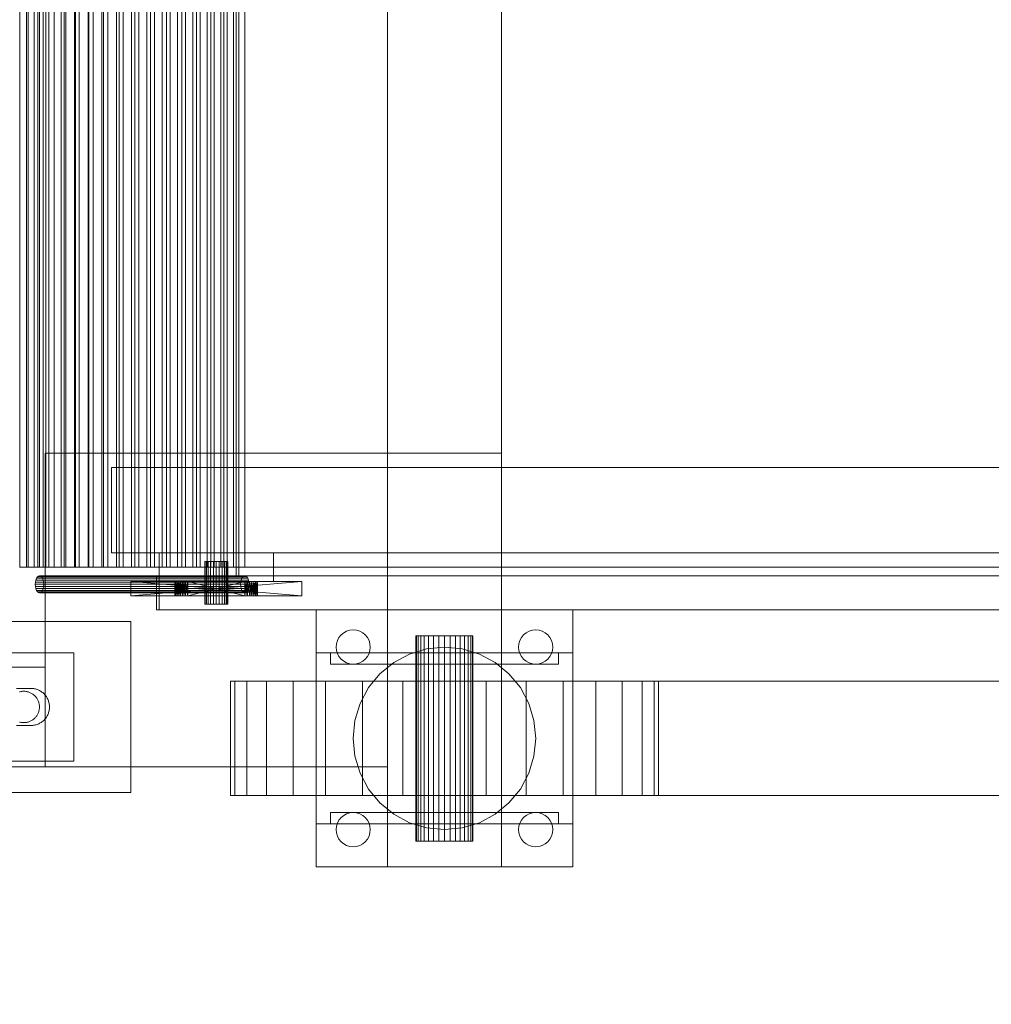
# Model space of a CAD drawing. Header units: millimetres. Extents: x -1970 to 61924, y -58230 to 6847.
# Tile 620 of 656: x 26801 to 27142, y -18333 to -17988. Entities that reach past the tile are written whole.
import ezdxf

# ---------------------------------------------------------------- set-up
doc = ezdxf.new("R2010")
doc.units = ezdxf.units.MM
for name, color, linetype, lineweight in [('COTAS_P', 1, 'Continuous', 0), ('superior_bajante_movil', 7, 'Continuous', 0), ('superior_C05', 7, 'Continuous', 0)]:
    doc.layers.add(name, color=color, linetype=linetype, lineweight=lineweight)
doc.dimstyles.new('R19_100', dxfattribs={"dimtxt": 250, "dimasz": 150, "dimexe": 150, "dimexo": 80, "dimgap": 100, "dimtad": 1, "dimtih": 1, "dimtoh": 1, "dimdsep": 46, "dimcen": 0.09, "dimadec": 0, "dimazin": 0, "dimtfac": 1, "dimtdec": 4, "dimtofl": 0, "dimtmove": 0, "dimatfit": 3, "dimfxl": 1, "dimtolj": 1, "dimtzin": 0, "dimarcsym": 0})

# ---------------------------------------------------------------- blocks, each defined once
blk = doc.blocks.new('DIM_R26_41')
at = {"layer": 'COTAS_P'}
for p, q in [((26795.07, -18305), (26795.07, -19205)), ((28805.07, -18305), (28805.07, -19205)), ((26795.07, -19205), (26945.07, -19160)), ((28805.07, -19205), (28655.07, -19160)), ((26795.07, -19205), (28805.07, -19205)), ((26795.07, -19205), (26945.07, -19250)), ((28805.07, -19205), (28655.07, -19250))]:
    blk.add_line(p, q, dxfattribs=at)
blk.add_text('2010 P', height=250, dxfattribs=at).set_placement((27800.07, -19105))

msp = doc.modelspace()

# ---------------------------------------------------------------- linework, layer by layer
at = {"layer": 'superior_bajante_movil'}
for p, q in [((26876.989, -17777), (26876.989, -18183)), ((26878.015, -18183), (26878.015, -17777)), ((26801.173, -17780), (26801.173, -18180)), ((26803.471, -17780), (26803.471, -18180)), ((26804.11, -18180), (26804.11, -17780)), ((26806.174, -18180), (26806.174, -17780)), ((26807.518, -18180), (26807.518, -17780)), ((26808.067, -18180), (26808.067, -17780)), ((26809.416, -18180), (26809.416, -17780)), ((26810.304, -17780), (26810.304, -18180)), ((26811.384, -18180), (26811.384, -17780)), ((26813.16, -18180), (26813.16, -17780)), ((26813.212, -17780), (26813.212, -18180)), ((26815.678, -18180), (26815.678, -17780)), ((26816.712, -17780), (26816.712, -18180)), ((26817.36, -18180), (26817.36, -17780)), ((26820.347, -18180), (26820.347, -17780)), ((26820.724, -17780), (26820.724, -18180)), ((26821.955, -18180), (26821.955, -17780)), ((26825.17, -17780), (26825.17, -18180)), ((26825.333, -18180), (26825.333, -17780)), ((26826.879, -18180), (26826.879, -17780)), ((26829.97, -17780), (26829.97, -18180)), ((26830.568, -18180), (26830.568, -17780)), ((26832.061, -18180), (26832.061, -17780)), ((26835.046, -17780), (26835.046, -18180)), ((26835.982, -18180), (26835.982, -17780)), ((26837.427, -18180), (26837.427, -17780)), ((26840.317, -17780), (26840.317, -18180)), ((26841.501, -18180), (26841.501, -17780)), ((26842.903, -18180), (26842.903, -17780)), ((26845.707, -17780), (26845.707, -18180)), ((26847.053, -18180), (26847.053, -17780)), ((26848.413, -18180), (26848.413, -17780)), ((26851.134, -17780), (26851.134, -18180)), ((26852.563, -18180), (26852.563, -17780)), ((26853.882, -18180), (26853.882, -17780)), ((26856.52, -17780), (26856.52, -18180)), ((26857.957, -18180), (26857.957, -17780)), ((26859.234, -18180), (26859.234, -17780)), ((26861.786, -17780), (26861.786, -18180)), ((26863.164, -18180), (26863.164, -17780)), ((26864.394, -18180), (26864.394, -17780)), ((26866.853, -17780), (26866.853, -18180)), ((26868.113, -18180), (26868.113, -17780)), ((26869.289, -18180), (26869.289, -17780)), ((26871.642, -17780), (26871.642, -18180)), ((26872.74, -18180), (26872.74, -17780)), ((26873.851, -18180), (26873.851, -17780)), ((26876.073, -17780), (26876.073, -18180)), ((26876.989, -18180), (26876.989, -17780)), ((26878.015, -17780), (26878.015, -18180)), ((26880.067, -18180), (26880.067, -17780)), ((26930.067, -18285), (26930.067, -17980)), ((26970.067, -17980), (26970.067, -18285)), ((26810.067, -18250), (26810.067, -18140)), ((26810.067, -18140), (26930.067, -18140)), ((26930.067, -18140), (26970.067, -18140)), ((26930.067, -18140), (26930.067, -18180)), ((26930.067, -18140), (26930.067, -18250)), ((26970.067, -18180), (26970.067, -18140)), ((28336.817, -18145), (26833.309, -18145)), ((26833.309, -18145), (26833.309, -18175)), ((26846.989, -18145), (26833.309, -18145)), ((26846.989, -18145), (28350.498, -18145)), ((26846.989, -18175), (26846.989, -18145)), ((26833.309, -18175), (28336.817, -18175)), ((26833.309, -18175), (26846.989, -18175)), ((28350.498, -18175), (26846.989, -18175)), ((26850.067, -18185), (26850.067, -18175)), ((26850.067, -18175), (26890.067, -18175)), ((26890.067, -18175), (26890.067, -18185)), ((26866.204, -18178), (26866.067, -18178)), ((26866.067, -18193), (26866.067, -18178)), ((26866.603, -18178), (26866.204, -18178)), ((26866.204, -18193), (26866.204, -18178)), ((26867.239, -18178), (26866.603, -18178)), ((26866.603, -18193), (26866.603, -18178)), ((26868.067, -18178), (26867.239, -18178)), ((26867.239, -18193), (26867.239, -18178)), ((26869.032, -18178), (26868.067, -18178)), ((26868.067, -18193), (26868.067, -18178)), ((26870.067, -18178), (26869.032, -18178)), ((26869.032, -18193), (26869.032, -18178)), ((26871.103, -18178), (26870.067, -18178)), ((26870.067, -18193), (26870.067, -18178)), ((26872.067, -18178), (26871.103, -18178)), ((26871.103, -18193), (26871.103, -18178)), ((26872.896, -18178), (26872.067, -18178)), ((26872.067, -18193), (26872.067, -18178)), ((26873.532, -18178), (26872.896, -18178)), ((26872.896, -18193), (26872.896, -18178)), ((26873.931, -18178), (26873.532, -18178)), ((26873.532, -18193), (26873.532, -18178)), ((26874.067, -18178), (26873.931, -18178)), ((26873.931, -18193), (26873.931, -18178)), ((26874.067, -18178), (26874.067, -18193)), ((26801.173, -18180), (26804.11, -18180)), ((26801.173, -18180), (26803.471, -18180)), ((26803.471, -18180), (26806.174, -18180)), ((26803.471, -18180), (26808.067, -18180)), ((26806.174, -18180), (26804.11, -18180)), ((26804.11, -18180), (26807.518, -18180)), ((26810.304, -18180), (26806.174, -18180)), ((26806.174, -18180), (26809.416, -18180)), ((26809.416, -18180), (26807.518, -18180)), ((26807.518, -18180), (26811.384, -18180)), ((26810.304, -18180), (26808.067, -18180)), ((26813.212, -18180), (26809.416, -18180)), ((26809.416, -18180), (26813.16, -18180)), ((26813.212, -18180), (26810.304, -18180)), ((26813.16, -18180), (26811.384, -18180)), ((26811.384, -18180), (26815.678, -18180)), ((26816.712, -18180), (26813.16, -18180)), ((26813.16, -18180), (26817.36, -18180)), ((26816.712, -18180), (26813.212, -18180)), ((26817.36, -18180), (26815.678, -18180)), ((26815.678, -18180), (26820.347, -18180)), ((26820.724, -18180), (26816.712, -18180)), ((26820.724, -18180), (26817.36, -18180)), ((26817.36, -18180), (26821.955, -18180)), ((26821.955, -18180), (26820.347, -18180)), ((26820.347, -18180), (26825.333, -18180)), ((26825.17, -18180), (26820.724, -18180)), ((26825.17, -18180), (26821.955, -18180)), ((26821.955, -18180), (26826.879, -18180)), ((26829.97, -18180), (26825.17, -18180)), ((26826.879, -18180), (26825.333, -18180)), ((26825.333, -18180), (26830.568, -18180)), ((26829.97, -18180), (26826.879, -18180)), ((26826.879, -18180), (26832.061, -18180)), ((26835.046, -18180), (26829.97, -18180)), ((26832.061, -18180), (26830.568, -18180)), ((26830.568, -18180), (26835.982, -18180)), ((26835.046, -18180), (26832.061, -18180)), ((26832.061, -18180), (26837.427, -18180)), ((26840.317, -18180), (26835.046, -18180)), ((26837.427, -18180), (26835.982, -18180)), ((26835.982, -18180), (26841.501, -18180)), ((26840.317, -18180), (26837.427, -18180)), ((26837.427, -18180), (26842.903, -18180)), ((26845.707, -18180), (26840.317, -18180)), ((26842.903, -18180), (26841.501, -18180)), ((26841.501, -18180), (26847.053, -18180)), ((26845.707, -18180), (26842.903, -18180)), ((26842.903, -18180), (26848.413, -18180)), ((26851.134, -18180), (26845.707, -18180)), ((26848.413, -18180), (26847.053, -18180)), ((26847.053, -18180), (26852.563, -18180)), ((26851.134, -18180), (26848.413, -18180)), ((26848.413, -18180), (26853.882, -18180)), ((26850.067, -18180), (28353.576, -18180)), ((26850.067, -18180), (26850.067, -18183)), ((26856.52, -18180), (26851.134, -18180)), ((26853.882, -18180), (26852.563, -18180)), ((26852.563, -18180), (26857.957, -18180)), ((26856.52, -18180), (26853.882, -18180)), ((26853.882, -18180), (26859.234, -18180)), ((26861.786, -18180), (26856.52, -18180)), ((26859.234, -18180), (26857.957, -18180)), ((26857.957, -18180), (26863.164, -18180)), ((26861.786, -18180), (26859.234, -18180)), ((26859.234, -18180), (26864.394, -18180)), ((26866.853, -18180), (26861.786, -18180)), ((26864.394, -18180), (26863.164, -18180)), ((26863.164, -18180), (26868.113, -18180)), ((26866.853, -18180), (26864.394, -18180)), ((26864.394, -18180), (26869.289, -18180)), ((26871.642, -18180), (26866.853, -18180)), ((26869.289, -18180), (26868.113, -18180)), ((26868.113, -18180), (26872.74, -18180)), ((26871.642, -18180), (26869.289, -18180)), ((26869.289, -18180), (26873.851, -18180)), ((26876.073, -18180), (26871.642, -18180)), ((26873.851, -18180), (26872.74, -18180)), ((26872.74, -18180), (26876.989, -18180)), ((26876.073, -18180), (26873.851, -18180)), ((26873.851, -18180), (26878.015, -18180)), ((26880.067, -18180), (26876.073, -18180)), ((26878.015, -18180), (26876.989, -18180)), ((26878.015, -18180), (28351.524, -18180)), ((26878.015, -18180), (26880.067, -18180)), ((28353.576, -18180), (26880.067, -18180)), ((26930.067, -18180), (26970.067, -18180)), ((26806.636, -18185.224), (26806.585, -18186)), ((26806.784, -18184.5), (26806.636, -18185.224)), ((26806.636, -18185.224), (26878.636, -18185.224)), ((26807.019, -18183.879), (26806.784, -18184.5)), ((26806.784, -18184.5), (26878.784, -18184.5)), ((26807.326, -18183.402), (26807.019, -18183.879)), ((26807.019, -18183.879), (26879.019, -18183.879)), ((26807.684, -18183.102), (26807.326, -18183.402)), ((26807.326, -18183.402), (26879.326, -18183.402)), ((26808.067, -18183), (26807.684, -18183.102)), ((26807.684, -18183.102), (26879.684, -18183.102)), ((26808.451, -18183.102), (26808.067, -18183)), ((26808.067, -18183), (26880.067, -18183)), ((26808.809, -18183.402), (26808.451, -18183.102)), ((26808.451, -18183.102), (26880.451, -18183.102)), ((26809.116, -18183.879), (26808.809, -18183.402)), ((26808.809, -18183.402), (26880.809, -18183.402)), ((26809.351, -18184.5), (26809.116, -18183.879)), ((26809.116, -18183.879), (26881.116, -18183.879)), ((26809.499, -18185.224), (26809.351, -18184.5)), ((26809.351, -18184.5), (26881.351, -18184.5)), ((26809.55, -18186), (26809.499, -18185.224)), ((26809.499, -18185.224), (26881.499, -18185.224)), ((26840.067, -18185), (26855.567, -18185)), ((26855.654, -18185), (26840.067, -18185)), ((26840.067, -18185), (26855.91, -18185)), ((26840.067, -18185), (26856.326, -18185)), ((26840.067, -18185), (26856.886, -18185)), ((26840.067, -18185), (26857.567, -18185)), ((26840.067, -18185), (26858.345, -18185)), ((26840.067, -18185), (26859.19, -18185)), ((26900.067, -18185), (26840.067, -18185)), ((26840.067, -18185), (26860.067, -18185)), ((26840.067, -18185), (26880.067, -18185)), ((26840.067, -18185), (26880.945, -18185)), ((26840.067, -18185), (26881.79, -18185)), ((26900.067, -18190), (26840.067, -18185)), ((26840.067, -18185), (26840.067, -18190)), ((26840.067, -18190), (26900.067, -18185)), ((28352.55, -18183), (26849.041, -18183)), ((26849.041, -18183), (26849.041, -18195)), ((26850.067, -18183), (26849.041, -18183)), ((26850.067, -18183), (28353.576, -18183)), ((26850.067, -18195), (26850.067, -18183)), ((26890.067, -18185), (26850.067, -18185)), ((26855.567, -18185), (26855.654, -18185)), ((26855.567, -18190), (26855.654, -18185)), ((26855.567, -18190), (26855.567, -18185)), ((26855.654, -18190), (26855.567, -18185)), ((26855.91, -18185), (26855.654, -18185)), ((26855.654, -18190), (26855.91, -18185)), ((26855.654, -18190), (26855.654, -18185)), ((26855.91, -18190), (26855.654, -18185)), ((26856.326, -18185), (26855.91, -18185)), ((26855.91, -18190), (26856.326, -18185)), ((26855.91, -18190), (26855.91, -18185)), ((26856.326, -18190), (26855.91, -18185)), ((26856.886, -18185), (26856.326, -18185)), ((26856.326, -18190), (26856.886, -18185)), ((26856.326, -18190), (26856.326, -18185)), ((26856.886, -18190), (26856.326, -18185)), ((26857.567, -18185), (26856.886, -18185)), ((26856.886, -18190), (26857.567, -18185)), ((26856.886, -18190), (26856.886, -18185)), ((26857.567, -18190), (26856.886, -18185)), ((26858.345, -18185), (26857.567, -18185)), ((26857.567, -18190), (26858.345, -18185)), ((26857.567, -18190), (26857.567, -18185)), ((26858.345, -18190), (26857.567, -18185)), ((26859.19, -18185), (26858.345, -18185)), ((26858.345, -18185), (26900.067, -18185)), ((26858.345, -18190), (26859.19, -18185)), ((26858.345, -18190), (26858.345, -18185)), ((26859.19, -18190), (26858.345, -18185)), ((26860.067, -18185), (26859.19, -18185)), ((26859.19, -18185), (26900.067, -18185)), ((26859.19, -18190), (26860.067, -18185)), ((26859.19, -18190), (26859.19, -18185)), ((26860.067, -18190), (26859.19, -18185)), ((26880.067, -18185), (26860.067, -18185)), ((26860.067, -18185), (26900.067, -18185)), ((26860.067, -18185), (26860.067, -18190)), ((26880.067, -18190), (26860.067, -18185)), ((26860.067, -18190), (26880.067, -18185)), ((26876.989, -18183), (28350.498, -18183)), ((26876.989, -18183), (26878.015, -18183)), ((28351.524, -18183), (26878.015, -18183)), ((26878.585, -18186), (26878.636, -18185.224)), ((26878.636, -18185.224), (26878.784, -18184.5)), ((26878.784, -18184.5), (26879.019, -18183.879)), ((26879.019, -18183.879), (26879.326, -18183.402)), ((26879.326, -18183.402), (26879.684, -18183.102)), ((26879.684, -18183.102), (26880.067, -18183)), ((26880.067, -18183), (26880.451, -18183.102)), ((26880.945, -18185), (26880.067, -18185)), ((26880.067, -18185), (26900.067, -18185)), ((26880.067, -18190), (26880.067, -18185)), ((26880.945, -18190), (26880.067, -18185)), ((26880.067, -18190), (26880.945, -18185)), ((26880.451, -18183.102), (26880.809, -18183.402)), ((26880.809, -18183.402), (26881.116, -18183.879)), ((26881.79, -18185), (26880.945, -18185)), ((26880.945, -18185), (26900.067, -18185)), ((26880.945, -18190), (26880.945, -18185)), ((26881.79, -18190), (26880.945, -18185)), ((26880.945, -18190), (26881.79, -18185)), ((26881.116, -18183.879), (26881.351, -18184.5)), ((26881.351, -18184.5), (26881.499, -18185.224)), ((26881.499, -18185.224), (26881.55, -18186)), ((26900.067, -18185), (26881.79, -18185)), ((26882.568, -18185), (26881.79, -18185)), ((26881.79, -18190), (26881.79, -18185)), ((26882.568, -18190), (26881.79, -18185)), ((26881.79, -18190), (26882.568, -18185)), ((26900.067, -18185), (26882.568, -18185)), ((26883.249, -18185), (26882.568, -18185)), ((26882.568, -18190), (26882.568, -18185)), ((26883.249, -18190), (26882.568, -18185)), ((26882.568, -18190), (26883.249, -18185)), ((26900.067, -18185), (26883.249, -18185)), ((26883.809, -18185), (26883.249, -18185)), ((26883.249, -18190), (26883.249, -18185)), ((26883.809, -18190), (26883.249, -18185)), ((26883.249, -18190), (26883.809, -18185)), ((26900.067, -18185), (26883.809, -18185)), ((26884.225, -18185), (26883.809, -18185)), ((26883.809, -18190), (26883.809, -18185)), ((26884.225, -18190), (26883.809, -18185)), ((26883.809, -18190), (26884.225, -18185)), ((26900.067, -18185), (26884.225, -18185)), ((26884.481, -18185), (26884.225, -18185)), ((26884.225, -18190), (26884.225, -18185)), ((26884.481, -18190), (26884.225, -18185)), ((26884.225, -18190), (26884.481, -18185)), ((26900.067, -18185), (26884.481, -18185)), ((26884.567, -18185), (26884.481, -18185)), ((26884.481, -18190), (26884.481, -18185)), ((26884.567, -18190), (26884.481, -18185)), ((26884.481, -18190), (26884.567, -18185)), ((26900.067, -18185), (26884.567, -18185)), ((26884.567, -18190), (26884.567, -18185)), ((26900.067, -18190), (26900.067, -18185)), ((26806.585, -18186), (26806.636, -18186.776)), ((26806.585, -18186), (26878.585, -18186)), ((26806.636, -18186.776), (26806.784, -18187.5)), ((26806.636, -18186.776), (26878.636, -18186.776)), ((26806.784, -18187.5), (26807.019, -18188.121)), ((26806.784, -18187.5), (26878.784, -18187.5)), ((26807.019, -18188.121), (26807.326, -18188.598)), ((26807.019, -18188.121), (26879.019, -18188.121)), ((26807.326, -18188.598), (26807.684, -18188.898)), ((26807.326, -18188.598), (26879.326, -18188.598)), ((26807.684, -18188.898), (26808.067, -18189)), ((26807.684, -18188.898), (26879.684, -18188.898)), ((26808.067, -18189), (26808.451, -18188.898)), ((26808.451, -18188.898), (26808.809, -18188.598)), ((26808.451, -18188.898), (26880.451, -18188.898)), ((26808.809, -18188.598), (26809.116, -18188.121)), ((26808.809, -18188.598), (26880.809, -18188.598)), ((26809.116, -18188.121), (26809.351, -18187.5)), ((26809.116, -18188.121), (26881.116, -18188.121)), ((26809.351, -18187.5), (26809.499, -18186.776)), ((26809.351, -18187.5), (26881.351, -18187.5)), ((26809.499, -18186.776), (26809.55, -18186)), ((26809.499, -18186.776), (26881.499, -18186.776)), ((26809.55, -18186), (26881.55, -18186)), ((26878.636, -18186.776), (26878.585, -18186)), ((26878.784, -18187.5), (26878.636, -18186.776)), ((26879.019, -18188.121), (26878.784, -18187.5)), ((26879.326, -18188.598), (26879.019, -18188.121)), ((26879.684, -18188.898), (26879.326, -18188.598)), ((26880.067, -18189), (26879.684, -18188.898)), ((26880.451, -18188.898), (26880.067, -18189)), ((26880.809, -18188.598), (26880.451, -18188.898)), ((26881.116, -18188.121), (26880.809, -18188.598)), ((26881.351, -18187.5), (26881.116, -18188.121)), ((26881.499, -18186.776), (26881.351, -18187.5)), ((26881.55, -18186), (26881.499, -18186.776)), ((26880.067, -18189), (26808.067, -18189)), ((26855.567, -18190), (26840.067, -18190)), ((26840.067, -18190), (26855.654, -18190)), ((26855.91, -18190), (26840.067, -18190)), ((26856.326, -18190), (26840.067, -18190)), ((26856.886, -18190), (26840.067, -18190)), ((26857.567, -18190), (26840.067, -18190)), ((26858.345, -18190), (26840.067, -18190)), ((26859.19, -18190), (26840.067, -18190)), ((26840.067, -18190), (26900.067, -18190)), ((26860.067, -18190), (26840.067, -18190)), ((26880.067, -18190), (26840.067, -18190)), ((26880.945, -18190), (26840.067, -18190)), ((26881.79, -18190), (26840.067, -18190)), ((26855.654, -18190), (26855.567, -18190)), ((26855.654, -18190), (26855.91, -18190)), ((26855.91, -18190), (26856.326, -18190)), ((26856.326, -18190), (26856.886, -18190)), ((26856.886, -18190), (26857.567, -18190)), ((26857.567, -18190), (26858.345, -18190)), ((26858.345, -18190), (26859.19, -18190)), ((26900.067, -18190), (26858.345, -18190)), ((26859.19, -18190), (26860.067, -18190)), ((26900.067, -18190), (26859.19, -18190)), ((26860.067, -18190), (26880.067, -18190)), ((26900.067, -18190), (26860.067, -18190)), ((26880.067, -18190), (26880.945, -18190)), ((26900.067, -18190), (26880.067, -18190)), ((26880.945, -18190), (26881.79, -18190)), ((26900.067, -18190), (26880.945, -18190)), ((26881.79, -18190), (26900.067, -18190)), ((26881.79, -18190), (26882.568, -18190)), ((26882.568, -18190), (26900.067, -18190)), ((26882.568, -18190), (26883.249, -18190)), ((26883.249, -18190), (26900.067, -18190)), ((26883.249, -18190), (26883.809, -18190)), ((26883.809, -18190), (26900.067, -18190)), ((26883.809, -18190), (26884.225, -18190)), ((26884.225, -18190), (26900.067, -18190)), ((26884.225, -18190), (26884.481, -18190)), ((26884.481, -18190), (26900.067, -18190)), ((26884.481, -18190), (26884.567, -18190)), ((26884.567, -18190), (26900.067, -18190)), ((26849.041, -18195), (28352.55, -18195)), ((26849.041, -18195), (26850.067, -18195)), ((28353.576, -18195), (26850.067, -18195)), ((26866.204, -18193), (26866.067, -18193)), ((26866.603, -18193), (26866.204, -18193)), ((26867.239, -18193), (26866.603, -18193)), ((26868.067, -18193), (26867.239, -18193)), ((26869.032, -18193), (26868.067, -18193)), ((26870.067, -18193), (26869.032, -18193)), ((26871.103, -18193), (26870.067, -18193)), ((26872.067, -18193), (26871.103, -18193)), ((26872.896, -18193), (26872.067, -18193)), ((26873.532, -18193), (26872.896, -18193)), ((26873.931, -18193), (26873.532, -18193)), ((26873.931, -18193), (26874.067, -18193)), ((26905.067, -18285), (26905.067, -18195)), ((26905.067, -18195), (26995.067, -18195)), ((26995.067, -18195), (26995.067, -18285)), ((26914.734, -18203.011), (26915.771, -18202.457)), ((26915.771, -18202.457), (26916.897, -18202.115)), ((26916.897, -18202.115), (26918.067, -18202)), ((26918.067, -18202), (26919.238, -18202.115)), ((26919.238, -18202.115), (26920.364, -18202.457)), ((26920.364, -18202.457), (26921.401, -18203.011)), ((26978.734, -18203.011), (26979.771, -18202.457)), ((26979.771, -18202.457), (26980.897, -18202.115)), ((26980.897, -18202.115), (26982.067, -18202)), ((26982.067, -18202), (26983.238, -18202.115)), ((26983.238, -18202.115), (26984.364, -18202.457)), ((26984.364, -18202.457), (26985.401, -18203.011)), ((26912.183, -18206.829), (26912.524, -18205.704)), ((26912.524, -18205.704), (26913.079, -18204.667)), ((26913.079, -18204.667), (26913.825, -18203.757)), ((26913.825, -18203.757), (26914.734, -18203.011)), ((26921.401, -18203.011), (26922.31, -18203.757)), ((26922.31, -18203.757), (26923.056, -18204.667)), ((26923.056, -18204.667), (26923.611, -18205.704)), ((26923.611, -18205.704), (26923.952, -18206.829)), ((26940.26, -18204), (26940.067, -18204)), ((26940.067, -18204), (26940.067, -18276)), ((26940.829, -18204), (26940.26, -18204)), ((26940.26, -18204), (26940.26, -18276)), ((26941.753, -18204), (26940.829, -18204)), ((26940.829, -18204), (26940.829, -18276)), ((26942.996, -18204), (26941.753, -18204)), ((26941.753, -18204), (26941.753, -18276)), ((26944.512, -18204), (26942.996, -18204)), ((26942.996, -18204), (26942.996, -18276)), ((26946.241, -18204), (26944.512, -18204)), ((26944.512, -18204), (26944.512, -18276)), ((26948.117, -18204), (26946.241, -18204)), ((26946.241, -18204), (26946.241, -18276)), ((26950.067, -18204), (26948.117, -18204)), ((26948.117, -18204), (26948.117, -18276)), ((26952.018, -18204), (26950.067, -18204)), ((26950.067, -18204), (26950.067, -18276)), ((26953.894, -18204), (26952.018, -18204)), ((26952.018, -18204), (26952.018, -18276)), ((26955.623, -18204), (26953.894, -18204)), ((26953.894, -18204), (26953.894, -18276)), ((26957.139, -18204), (26955.623, -18204)), ((26955.623, -18204), (26955.623, -18276)), ((26958.382, -18204), (26957.139, -18204)), ((26957.139, -18204), (26957.139, -18276)), ((26959.306, -18204), (26958.382, -18204)), ((26958.382, -18204), (26958.382, -18276)), ((26959.875, -18204), (26959.306, -18204)), ((26959.306, -18204), (26959.306, -18276)), ((26959.875, -18204), (26960.067, -18204)), ((26959.875, -18204), (26959.875, -18276)), ((26960.067, -18276), (26960.067, -18204)), ((26976.183, -18206.829), (26976.524, -18205.704)), ((26976.524, -18205.704), (26977.079, -18204.667)), ((26977.079, -18204.667), (26977.825, -18203.757)), ((26977.825, -18203.757), (26978.734, -18203.011)), ((26985.401, -18203.011), (26986.31, -18203.757)), ((26986.31, -18203.757), (26987.056, -18204.667)), ((26987.056, -18204.667), (26987.611, -18205.704)), ((26987.611, -18205.704), (26987.952, -18206.829)), ((26912.067, -18208), (26912.183, -18206.829)), ((26912.183, -18209.171), (26912.067, -18208)), ((26912.524, -18210.296), (26912.183, -18209.171)), ((26923.952, -18209.171), (26923.611, -18210.296)), ((26923.952, -18206.829), (26924.067, -18208)), ((26924.067, -18208), (26923.952, -18209.171)), ((26937.822, -18210.436), (26943.825, -18208.615)), ((26943.825, -18208.615), (26950.067, -18208)), ((26950.067, -18208), (26956.31, -18208.615)), ((26956.31, -18208.615), (26962.313, -18210.436)), ((26976.067, -18208), (26976.183, -18206.829)), ((26976.183, -18209.171), (26976.067, -18208)), ((26976.524, -18210.296), (26976.183, -18209.171)), ((26987.952, -18209.171), (26987.611, -18210.296)), ((26987.952, -18206.829), (26988.067, -18208)), ((26988.067, -18208), (26987.952, -18209.171)), ((26905.067, -18270), (26905.067, -18210)), ((26905.067, -18210), (26995.067, -18210)), ((26910.067, -18214), (26910.067, -18210)), ((26910.067, -18210), (26990.067, -18210)), ((26913.079, -18211.333), (26912.524, -18210.296)), ((26913.825, -18212.243), (26913.079, -18211.333)), ((26914.734, -18212.989), (26913.825, -18212.243)), ((26915.771, -18213.543), (26914.734, -18212.989)), ((26921.401, -18212.989), (26920.364, -18213.543)), ((26922.31, -18212.243), (26921.401, -18212.989)), ((26923.056, -18211.333), (26922.31, -18212.243)), ((26923.611, -18210.296), (26923.056, -18211.333)), ((26932.289, -18213.393), (26937.822, -18210.436)), ((26962.313, -18210.436), (26967.846, -18213.393)), ((26977.079, -18211.333), (26976.524, -18210.296)), ((26977.825, -18212.243), (26977.079, -18211.333)), ((26978.734, -18212.989), (26977.825, -18212.243)), ((26979.771, -18213.543), (26978.734, -18212.989)), ((26985.401, -18212.989), (26984.364, -18213.543)), ((26986.31, -18212.243), (26985.401, -18212.989)), ((26987.056, -18211.333), (26986.31, -18212.243)), ((26987.611, -18210.296), (26987.056, -18211.333)), ((26990.067, -18210), (26990.067, -18214)), ((26995.067, -18210), (26995.067, -18270)), ((26990.067, -18214), (26910.067, -18214)), ((26916.897, -18213.885), (26915.771, -18213.543)), ((26918.067, -18214), (26916.897, -18213.885)), ((26919.238, -18213.885), (26918.067, -18214)), ((26920.364, -18213.543), (26919.238, -18213.885)), ((26927.44, -18217.373), (26932.289, -18213.393)), ((26967.846, -18213.393), (26972.695, -18217.373)), ((26980.897, -18213.885), (26979.771, -18213.543)), ((26982.067, -18214), (26980.897, -18213.885)), ((26983.238, -18213.885), (26982.067, -18214)), ((26984.364, -18213.543), (26983.238, -18213.885)), ((26923.46, -18222.222), (26927.44, -18217.373)), ((26972.695, -18217.373), (26976.675, -18222.222)), ((26876.509, -18220), (26875.067, -18220)), ((26875.067, -18220), (26875.067, -18260)), ((26880.777, -18220), (26876.509, -18220)), ((26876.509, -18220), (26876.509, -18260)), ((26887.707, -18220), (26880.777, -18220)), ((26880.777, -18220), (26880.777, -18260)), ((26897.034, -18220), (26887.707, -18220)), ((26887.707, -18220), (26887.707, -18260)), ((26908.4, -18220), (26897.034, -18220)), ((26897.034, -18220), (26897.034, -18260)), ((26921.366, -18220), (26908.4, -18220)), ((26908.4, -18220), (26908.4, -18260)), ((26920.503, -18227.754), (26923.46, -18222.222)), ((26935.436, -18220), (26921.366, -18220)), ((26921.366, -18220), (26921.366, -18260)), ((26950.067, -18220), (26935.436, -18220)), ((26935.436, -18220), (26935.436, -18260)), ((26950.067, -18260), (26950.067, -18220)), ((26950.067, -18220), (28253.576, -18220)), ((26964.699, -18220), (26950.067, -18220)), ((26978.769, -18220), (26964.699, -18220)), ((26964.699, -18220), (26964.699, -18260)), ((26976.675, -18222.222), (26979.632, -18227.754)), ((26991.735, -18220), (26978.769, -18220)), ((26978.769, -18220), (26978.769, -18260)), ((27003.1, -18220), (26991.735, -18220)), ((26991.735, -18220), (26991.735, -18260)), ((27012.428, -18220), (27003.1, -18220)), ((27003.1, -18220), (27003.1, -18260)), ((27019.358, -18220), (27012.428, -18220)), ((27012.428, -18220), (27012.428, -18260)), ((27023.626, -18220), (27019.358, -18220)), ((27019.358, -18220), (27019.358, -18260)), ((27023.626, -18220), (27025.067, -18220)), ((27023.626, -18220), (27023.626, -18260)), ((27025.067, -18260), (27025.067, -18220)), ((26918.682, -18233.757), (26920.503, -18227.754)), ((26979.632, -18227.754), (26981.453, -18233.757)), ((26918.067, -18240), (26918.682, -18233.757)), ((26981.453, -18233.757), (26982.067, -18240)), ((26918.682, -18246.243), (26918.067, -18240)), ((26982.067, -18240), (26981.453, -18246.243)), ((26920.503, -18252.246), (26918.682, -18246.243)), ((26981.453, -18246.243), (26979.632, -18252.246)), ((26930.067, -18250), (26810.067, -18250)), ((26923.46, -18257.778), (26920.503, -18252.246)), ((26979.632, -18252.246), (26976.675, -18257.778)), ((26927.44, -18262.627), (26923.46, -18257.778)), ((26976.675, -18257.778), (26972.695, -18262.627)), ((26876.509, -18260), (26875.067, -18260)), ((26880.777, -18260), (26876.509, -18260)), ((26887.707, -18260), (26880.777, -18260)), ((26897.034, -18260), (26887.707, -18260)), ((26908.4, -18260), (26897.034, -18260)), ((26921.366, -18260), (26908.4, -18260)), ((26935.436, -18260), (26921.366, -18260)), ((26950.067, -18260), (26935.436, -18260)), ((28253.576, -18260), (26950.067, -18260)), ((26964.699, -18260), (26950.067, -18260)), ((26978.769, -18260), (26964.699, -18260)), ((26991.735, -18260), (26978.769, -18260)), ((27003.1, -18260), (26991.735, -18260)), ((27012.428, -18260), (27003.1, -18260)), ((27019.358, -18260), (27012.428, -18260)), ((27023.626, -18260), (27019.358, -18260)), ((27025.067, -18260), (27023.626, -18260)), ((26932.289, -18266.607), (26927.44, -18262.627)), ((26972.695, -18262.627), (26967.846, -18266.607)), ((26910.067, -18270), (26910.067, -18266)), ((26910.067, -18266), (26990.067, -18266)), ((26913.079, -18268.667), (26913.825, -18267.757)), ((26913.825, -18267.757), (26914.734, -18267.011)), ((26914.734, -18267.011), (26915.771, -18266.457)), ((26915.771, -18266.457), (26916.897, -18266.115)), ((26916.897, -18266.115), (26918.067, -18266)), ((26918.067, -18266), (26919.238, -18266.115)), ((26919.238, -18266.115), (26920.364, -18266.457)), ((26920.364, -18266.457), (26921.401, -18267.011)), ((26921.401, -18267.011), (26922.31, -18267.757)), ((26922.31, -18267.757), (26923.056, -18268.667)), ((26937.822, -18269.564), (26932.289, -18266.607)), ((26967.846, -18266.607), (26962.313, -18269.564)), ((26977.079, -18268.667), (26977.825, -18267.757)), ((26977.825, -18267.757), (26978.734, -18267.011)), ((26978.734, -18267.011), (26979.771, -18266.457)), ((26979.771, -18266.457), (26980.897, -18266.115)), ((26980.897, -18266.115), (26982.067, -18266)), ((26982.067, -18266), (26983.238, -18266.115)), ((26983.238, -18266.115), (26984.364, -18266.457)), ((26984.364, -18266.457), (26985.401, -18267.011)), ((26985.401, -18267.011), (26986.31, -18267.757)), ((26986.31, -18267.757), (26987.056, -18268.667)), ((26990.067, -18266), (26990.067, -18270)), ((26995.067, -18270), (26905.067, -18270)), ((26990.067, -18270), (26910.067, -18270)), ((26912.067, -18272), (26912.183, -18270.829)), ((26912.183, -18270.829), (26912.524, -18269.704)), ((26912.524, -18269.704), (26913.079, -18268.667)), ((26923.056, -18268.667), (26923.611, -18269.704)), ((26923.611, -18269.704), (26923.952, -18270.829)), ((26923.952, -18270.829), (26924.067, -18272)), ((26943.825, -18271.385), (26937.822, -18269.564)), ((26950.067, -18272), (26943.825, -18271.385)), ((26956.31, -18271.385), (26950.067, -18272)), ((26962.313, -18269.564), (26956.31, -18271.385)), ((26976.067, -18272), (26976.183, -18270.829)), ((26976.183, -18270.829), (26976.524, -18269.704)), ((26976.524, -18269.704), (26977.079, -18268.667)), ((26987.056, -18268.667), (26987.611, -18269.704)), ((26987.611, -18269.704), (26987.952, -18270.829)), ((26987.952, -18270.829), (26988.067, -18272)), ((26912.183, -18273.171), (26912.067, -18272)), ((26912.524, -18274.296), (26912.183, -18273.171)), ((26913.079, -18275.333), (26912.524, -18274.296)), ((26923.611, -18274.296), (26923.056, -18275.333)), ((26923.952, -18273.171), (26923.611, -18274.296)), ((26924.067, -18272), (26923.952, -18273.171)), ((26976.183, -18273.171), (26976.067, -18272)), ((26976.524, -18274.296), (26976.183, -18273.171)), ((26977.079, -18275.333), (26976.524, -18274.296)), ((26987.611, -18274.296), (26987.056, -18275.333)), ((26987.952, -18273.171), (26987.611, -18274.296)), ((26988.067, -18272), (26987.952, -18273.171)), ((26913.825, -18276.243), (26913.079, -18275.333)), ((26914.734, -18276.989), (26913.825, -18276.243)), ((26915.771, -18277.543), (26914.734, -18276.989)), ((26916.897, -18277.885), (26915.771, -18277.543)), ((26918.067, -18278), (26916.897, -18277.885)), ((26919.238, -18277.885), (26918.067, -18278)), ((26920.364, -18277.543), (26919.238, -18277.885)), ((26921.401, -18276.989), (26920.364, -18277.543)), ((26922.31, -18276.243), (26921.401, -18276.989)), ((26923.056, -18275.333), (26922.31, -18276.243)), ((26940.26, -18276), (26940.067, -18276)), ((26940.829, -18276), (26940.26, -18276)), ((26941.753, -18276), (26940.829, -18276)), ((26942.996, -18276), (26941.753, -18276)), ((26944.512, -18276), (26942.996, -18276)), ((26946.241, -18276), (26944.512, -18276)), ((26948.117, -18276), (26946.241, -18276)), ((26950.067, -18276), (26948.117, -18276)), ((26952.018, -18276), (26950.067, -18276)), ((26953.894, -18276), (26952.018, -18276)), ((26955.623, -18276), (26953.894, -18276)), ((26957.139, -18276), (26955.623, -18276)), ((26958.382, -18276), (26957.139, -18276)), ((26959.306, -18276), (26958.382, -18276)), ((26959.875, -18276), (26959.306, -18276)), ((26960.067, -18276), (26959.875, -18276)), ((26977.825, -18276.243), (26977.079, -18275.333)), ((26978.734, -18276.989), (26977.825, -18276.243)), ((26979.771, -18277.543), (26978.734, -18276.989)), ((26980.897, -18277.885), (26979.771, -18277.543)), ((26982.067, -18278), (26980.897, -18277.885)), ((26983.238, -18277.885), (26982.067, -18278)), ((26984.364, -18277.543), (26983.238, -18277.885)), ((26985.401, -18276.989), (26984.364, -18277.543)), ((26986.31, -18276.243), (26985.401, -18276.989)), ((26987.056, -18275.333), (26986.31, -18276.243)), ((26995.067, -18285), (26905.067, -18285)), ((26970.067, -18285), (26930.067, -18285))]:
    msp.add_line(p, q, dxfattribs=at)
at = {"layer": 'superior_C05'}
for p, q in [((26801.739, -18180), (26801.087, -18180)), ((26802.262, -18180), (26801.739, -18180)), ((26802.656, -18180), (26802.262, -18180)), ((26802.919, -18180), (26802.656, -18180)), ((26803.051, -18180), (26802.919, -18180)), ((26660.067, -18199), (26840.067, -18199)), ((26840.067, -18259), (26840.067, -18199)), ((26680.067, -18210), (26820.067, -18210)), ((26820.067, -18248), (26820.067, -18210)), ((26770.067, -18215), (26810.067, -18215)), ((26810.067, -18215), (26810.067, -18250)), ((26800.067, -18222.5), (26805.067, -18222.5)), ((26805.067, -18222.5), (26805.386, -18222.508)), ((26805.705, -18222.531), (26805.386, -18222.508)), ((26806.021, -18222.57), (26805.705, -18222.531)), ((26806.336, -18222.625), (26806.021, -18222.57)), ((26806.647, -18222.695), (26806.336, -18222.625)), ((26806.954, -18222.78), (26806.647, -18222.695)), ((26807.257, -18222.88), (26806.954, -18222.78)), ((26807.555, -18222.995), (26807.257, -18222.88)), ((26807.847, -18223.124), (26807.555, -18222.995)), ((26808.132, -18223.268), (26807.847, -18223.124)), ((26808.409, -18223.425), (26808.132, -18223.268)), ((26801.344, -18223.638), (26801.078, -18223.706)), ((26801.612, -18223.584), (26801.344, -18223.638)), ((26801.884, -18223.543), (26801.612, -18223.584)), ((26802.156, -18223.515), (26801.884, -18223.543)), ((26802.43, -18223.502), (26802.156, -18223.515)), ((26802.705, -18223.502), (26802.43, -18223.502)), ((26802.979, -18223.515), (26802.705, -18223.502)), ((26803.251, -18223.543), (26802.979, -18223.515)), ((26803.523, -18223.584), (26803.251, -18223.543)), ((26803.791, -18223.638), (26803.523, -18223.584)), ((26804.057, -18223.706), (26803.791, -18223.638)), ((26804.319, -18223.786), (26804.057, -18223.706)), ((26804.577, -18223.88), (26804.319, -18223.786)), ((26804.83, -18223.987), (26804.577, -18223.88)), ((26805.077, -18224.106), (26804.83, -18223.987)), ((26805.317, -18224.237), (26805.077, -18224.106)), ((26805.551, -18224.38), (26805.317, -18224.237)), ((26805.778, -18224.534), (26805.551, -18224.38)), ((26805.997, -18224.7), (26805.778, -18224.534)), ((26806.207, -18224.876), (26805.997, -18224.7)), ((26806.408, -18225.063), (26806.207, -18224.876)), ((26806.599, -18225.259), (26806.408, -18225.063)), ((26806.781, -18225.465), (26806.599, -18225.259)), ((26806.952, -18225.679), (26806.781, -18225.465)), ((26807.112, -18225.902), (26806.952, -18225.679)), ((26807.261, -18226.132), (26807.112, -18225.902)), ((26807.398, -18226.37), (26807.261, -18226.132)), ((26807.523, -18226.614), (26807.398, -18226.37)), ((26807.636, -18226.864), (26807.523, -18226.614)), ((26807.736, -18227.119), (26807.636, -18226.864)), ((26808.679, -18223.595), (26808.409, -18223.425)), ((26808.94, -18223.779), (26808.679, -18223.595)), ((26809.191, -18223.975), (26808.94, -18223.779)), ((26809.433, -18224.184), (26809.191, -18223.975)), ((26809.664, -18224.404), (26809.433, -18224.184)), ((26809.884, -18224.635), (26809.664, -18224.404)), ((26810.092, -18224.876), (26809.884, -18224.635)), ((26810.288, -18225.128), (26810.092, -18224.876)), ((26810.472, -18225.389), (26810.288, -18225.128)), ((26810.643, -18225.658), (26810.472, -18225.389)), ((26810.8, -18225.936), (26810.643, -18225.658)), ((26810.943, -18226.221), (26810.8, -18225.936)), ((26811.073, -18226.513), (26810.943, -18226.221)), ((26811.188, -18226.81), (26811.073, -18226.513)), ((26811.288, -18227.113), (26811.188, -18226.81)), ((26807.823, -18227.379), (26807.736, -18227.119)), ((26807.897, -18227.643), (26807.823, -18227.379)), ((26807.958, -18227.91), (26807.897, -18227.643)), ((26807.897, -18230.357), (26807.958, -18230.09)), ((26808.006, -18228.18), (26807.958, -18227.91)), ((26807.958, -18230.09), (26808.006, -18229.82)), ((26808.04, -18228.452), (26808.006, -18228.18)), ((26808.006, -18229.82), (26808.04, -18229.548)), ((26808.061, -18228.726), (26808.04, -18228.452)), ((26808.04, -18229.548), (26808.061, -18229.274)), ((26808.067, -18229), (26808.061, -18228.726)), ((26808.067, -18229), (26808.061, -18229.274)), ((26811.373, -18227.421), (26811.288, -18227.113)), ((26811.443, -18227.732), (26811.373, -18227.421)), ((26811.373, -18230.579), (26811.443, -18230.268)), ((26811.497, -18228.046), (26811.443, -18227.732)), ((26811.443, -18230.268), (26811.497, -18229.954)), ((26811.536, -18228.363), (26811.497, -18228.046)), ((26811.497, -18229.954), (26811.536, -18229.637)), ((26811.56, -18228.681), (26811.536, -18228.363)), ((26811.536, -18229.637), (26811.56, -18229.319)), ((26811.567, -18229), (26811.56, -18228.681)), ((26811.56, -18229.319), (26811.567, -18229)), ((26805.077, -18233.894), (26805.317, -18233.763)), ((26805.317, -18233.763), (26805.551, -18233.62)), ((26805.551, -18233.62), (26805.778, -18233.466)), ((26805.778, -18233.466), (26805.997, -18233.3)), ((26805.997, -18233.3), (26806.207, -18233.124)), ((26806.207, -18233.124), (26806.408, -18232.937)), ((26806.408, -18232.937), (26806.599, -18232.741)), ((26806.599, -18232.741), (26806.781, -18232.535)), ((26806.781, -18232.535), (26806.952, -18232.321)), ((26806.952, -18232.321), (26807.112, -18232.098)), ((26807.112, -18232.098), (26807.261, -18231.868)), ((26807.261, -18231.868), (26807.398, -18231.63)), ((26807.398, -18231.63), (26807.523, -18231.386)), ((26807.523, -18231.386), (26807.636, -18231.136)), ((26807.636, -18231.136), (26807.736, -18230.881)), ((26807.736, -18230.881), (26807.823, -18230.621)), ((26807.823, -18230.621), (26807.897, -18230.357)), ((26809.433, -18233.816), (26809.664, -18233.596)), ((26809.664, -18233.596), (26809.884, -18233.365)), ((26809.884, -18233.365), (26810.092, -18233.124)), ((26810.092, -18233.124), (26810.288, -18232.872)), ((26810.288, -18232.872), (26810.472, -18232.611)), ((26810.472, -18232.611), (26810.643, -18232.342)), ((26810.643, -18232.342), (26810.8, -18232.064)), ((26810.8, -18232.064), (26810.943, -18231.779)), ((26810.943, -18231.779), (26811.073, -18231.487)), ((26811.073, -18231.487), (26811.188, -18231.19)), ((26811.188, -18231.19), (26811.288, -18230.887)), ((26811.288, -18230.887), (26811.373, -18230.579)), ((26805.067, -18235.5), (26800.067, -18235.5)), ((26801.078, -18234.294), (26801.344, -18234.362)), ((26801.344, -18234.362), (26801.612, -18234.416)), ((26801.612, -18234.416), (26801.884, -18234.457)), ((26801.884, -18234.457), (26802.156, -18234.485)), ((26802.156, -18234.485), (26802.43, -18234.498)), ((26802.43, -18234.498), (26802.705, -18234.498)), ((26802.705, -18234.498), (26802.979, -18234.485)), ((26802.979, -18234.485), (26803.251, -18234.457)), ((26803.251, -18234.457), (26803.523, -18234.416)), ((26803.523, -18234.416), (26803.791, -18234.362)), ((26803.791, -18234.362), (26804.057, -18234.294)), ((26804.057, -18234.294), (26804.319, -18234.214)), ((26804.319, -18234.214), (26804.577, -18234.12)), ((26804.577, -18234.12), (26804.83, -18234.013)), ((26804.83, -18234.013), (26805.077, -18233.894)), ((26805.067, -18235.5), (26805.386, -18235.492)), ((26805.386, -18235.492), (26805.705, -18235.469)), ((26805.705, -18235.469), (26806.021, -18235.43)), ((26806.021, -18235.43), (26806.336, -18235.375)), ((26806.336, -18235.375), (26806.647, -18235.305)), ((26806.647, -18235.305), (26806.954, -18235.22)), ((26806.954, -18235.22), (26807.257, -18235.12)), ((26807.257, -18235.12), (26807.555, -18235.005)), ((26807.555, -18235.005), (26807.847, -18234.876)), ((26807.847, -18234.876), (26808.132, -18234.732)), ((26808.132, -18234.732), (26808.409, -18234.575)), ((26808.409, -18234.575), (26808.679, -18234.405)), ((26808.679, -18234.405), (26808.94, -18234.221)), ((26808.94, -18234.221), (26809.191, -18234.025)), ((26809.191, -18234.025), (26809.433, -18233.816)), ((26680.067, -18248), (26820.067, -18248)), ((26810.067, -18250), (26770.067, -18250)), ((26660.067, -18259), (26840.067, -18259))]:
    msp.add_line(p, q, dxfattribs=at)

# ---------------------------------------------------------------- dimensions: what is measured, and where the dimension line sits
at = {"layer": 'COTAS_P'}
dim = msp.add_aligned_dim(p1=(26795.067, -18305), p2=(28805.067, -18305), distance=-900, text='<> P', dimstyle='R19_100', dxfattribs=at)
dim.commit()
dim.dimension.update_dxf_attribs({"geometry": 'DIM_R26_41', "text_midpoint": (27800.067, -19205)})

doc.saveas('drawing.dxf')
